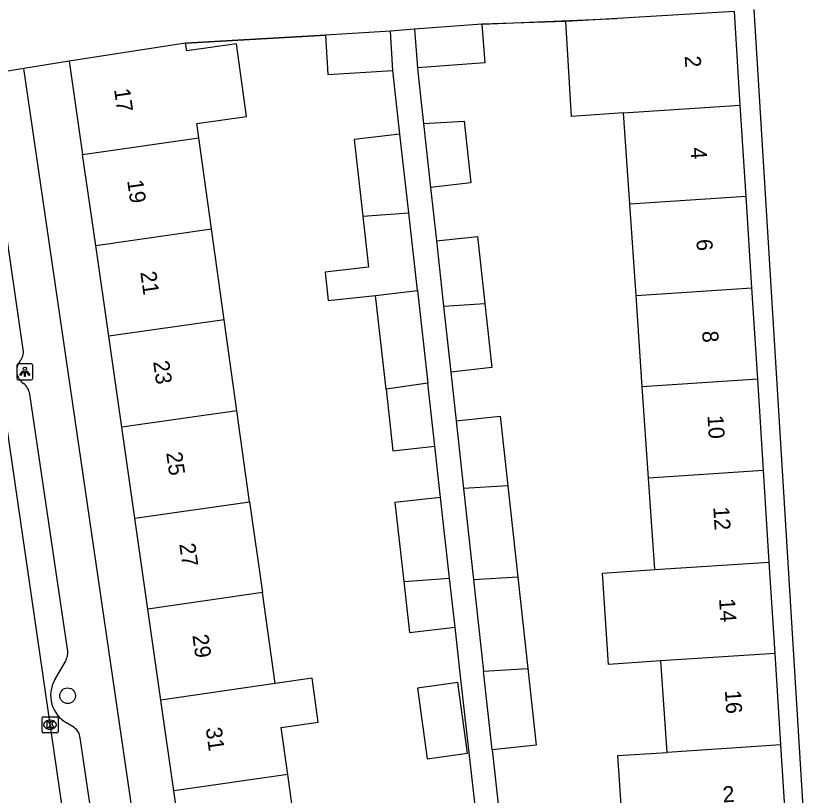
# Model space of a CAD drawing. Extents: x 159053 to 160041, y 380450 to 381422.
# Drawn here: x 159504.8 to 159553.7, y 381120.16 to 381168.96 of the extents above; entities that cross this region are included whole.
import ezdxf

# ---------------------------------------------------------------- set-up
doc = ezdxf.new("R2010")
doc.units = 0
for name, color, linetype in [('IMGEO_Boom', 7, 'Continuous'), ('IMGEO_Kolk', 7, 'Continuous'), ('IMGEO_Lichtpunt', 7, 'Continuous'), ('IMGEO_Muur', 7, 'Continuous'), ('IMGEO_Pand', 7, 'Continuous'), ('IMGEO_Pand_nummerreeks', 7, 'Continuous'), ('IMGEO_Rijbaan_lokaal_open', 7, 'Continuous'), ('IMGEO_Voetpad_op_trap', 7, 'Continuous'), ('IMGEO_Voetpad_open', 7, 'Continuous')]:
    doc.layers.add(name, color=color, linetype=linetype)

msp = doc.modelspace()

# ---------------------------------------------------------------- linework, layer by layer
at = {"layer": 'IMGEO_Boom'}
msp.add_circle((159508.057, 381126.392), 0.489, dxfattribs=at)
at = {"layer": 'IMGEO_Kolk'}
for p, q in [((159506.455, 381124.154), (159506.455, 381125.006)), ((159506.53, 381125.08), (159507.382, 381125.08)), ((159506.943, 381124.86), (159506.968, 381124.86)), ((159507.456, 381125.006), (159507.456, 381124.154)), ((159507.382, 381124.08), (159506.53, 381124.08)), ((159506.966, 381124.3), (159506.941, 381124.3))]:
    msp.add_line(p, q, dxfattribs=at)
for points in [[(159506.455, 381124.154), (159506.455, 381125.006)], [(159506.53, 381125.08), (159507.382, 381125.08)], [(159507.456, 381125.006), (159507.456, 381124.154)], [(159506.776, 381124.78), (159506.899, 381124.78), (159506.899, 381124.629), (159507.029, 381124.78), (159507.193, 381124.78), (159507.047, 381124.629), (159507.2, 381124.38), (159507.048, 381124.38), (159506.963, 381124.544), (159506.899, 381124.477), (159506.899, 381124.38), (159506.776, 381124.38), (159506.776, 381124.78)], [(159507.382, 381124.08), (159506.53, 381124.08)]]:
    msp.add_lwpolyline(points, dxfattribs=at)
for centre, start, end in [((159506.532, 381125.004), 91.552, 178.448), ((159506.532, 381125.004), 91.552, 178.448), ((159507.38, 381125.004), 1.552, 88.448), ((159507.38, 381125.004), 1.552, 88.448), ((159506.532, 381124.156), 181.552, 268.448), ((159506.532, 381124.156), 181.552, 268.448), ((159507.38, 381124.156), 271.552, 358.448), ((159507.38, 381124.156), 271.552, 358.448)]:
    msp.add_arc(centre, 0.0765, start, end, dxfattribs=at)
for centre, major_axis, ratio, start_param, end_param in [((159506.942, 381124.58), (-0.387, 0.002), 0.722429, 4.712389, 7.853982), ((159506.967, 381124.58), (-0.39, 0.002), 0.717154, 1.570796, 4.712389)]:
    msp.add_ellipse(centre, major_axis=major_axis, ratio=ratio, start_param=start_param, end_param=end_param, dxfattribs=at)
at = {"layer": 'IMGEO_Lichtpunt'}
for p, q in [((159504.876, 381147.073), (159504.876, 381146.266)), ((159504.876, 381147.073), (159504.876, 381146.266)), ((159505.778, 381147.168), (159504.97, 381147.168)), ((159505.778, 381147.168), (159504.97, 381147.168)), ((159505.872, 381146.266), (159505.872, 381147.073)), ((159505.872, 381146.266), (159505.872, 381147.073)), ((159504.97, 381146.172), (159505.778, 381146.172)), ((159504.97, 381146.172), (159505.778, 381146.172))]:
    msp.add_line(p, q, dxfattribs=at)
for points in [[(159505.25, 381146.737), (159505.289, 381146.709), (159505.101, 381146.447), (159505.063, 381146.474), (159505.25, 381146.737)], [(159505.352, 381146.689), (159505.399, 381146.689), (159505.399, 381146.367), (159505.352, 381146.367), (159505.352, 381146.689)], [(159505.462, 381146.709), (159505.5, 381146.736), (159505.687, 381146.474), (159505.648, 381146.446), (159505.462, 381146.709)]]:
    msp.add_lwpolyline(points, dxfattribs=at)
msp.add_circle((159505.375, 381146.871), 0.0994, dxfattribs=at)
for centre, start, end in [((159504.97, 381147.073), 90, 180), ((159504.97, 381147.073), 90, 180), ((159505.778, 381147.073), 0, 90), ((159505.778, 381147.073), 0, 90), ((159504.97, 381146.266), 180, 270), ((159504.97, 381146.266), 180, 270), ((159505.778, 381146.266), 270, 0), ((159505.778, 381146.266), 270, 360)]:
    msp.add_arc(centre, 0.0946, start, end, dxfattribs=at)
at = {"layer": 'IMGEO_Muur'}
for points in [[(159533.973, 381168.434), (159542.436, 381168.795)], [(159515.439, 381167.238), (159524.187, 381167.748)]]:
    msp.add_lwpolyline(points, dxfattribs=at)
at = {"layer": 'IMGEO_Pand'}
for points in [[(159549.763, 381169.232), (159542.436, 381168.795), (159539.225, 381168.604)], [(159550.135, 381163.361), (159549.763, 381169.232)], [(159533.973, 381168.434), (159529.754, 381168.12)], [(159533.973, 381168.434), (159534.153, 381166.013), (159529.934, 381165.699)], [(159542.838, 381162.877), (159539.58, 381162.657), (159539.225, 381168.604)], [(159528.243, 381167.998), (159524.187, 381167.748)], [(159528.395, 381165.537), (159528.243, 381167.998)], [(159529.754, 381168.12), (159529.934, 381165.699)], [(159524.187, 381167.748), (159524.339, 381165.286), (159528.395, 381165.537)], [(159515.439, 381167.238), (159508.158, 381166.116)], [(159516.264, 381161.323), (159516.139, 381162.219), (159519.245, 381162.652), (159518.611, 381167.198), (159515.505, 381166.765), (159515.439, 381167.238)], [(159508.158, 381166.116), (159508.995, 381160.278)], [(159542.838, 381162.877), (159550.135, 381163.361)], [(159550.497, 381157.642), (159550.135, 381163.361)], [(159543.227, 381157.16), (159542.838, 381162.877)], [(159530.317, 381162.208), (159532.86, 381162.358), (159533.285, 381158.489), (159530.756, 381158.212)], [(159530.317, 381162.208), (159530.756, 381158.212)], [(159528.842, 381161.542), (159525.977, 381161.221), (159526.517, 381156.405)], [(159529.394, 381156.614), (159528.842, 381161.542)], [(159508.995, 381160.278), (159516.264, 381161.323)], [(159517.058, 381155.627), (159516.264, 381161.323)], [(159509.811, 381154.586), (159508.995, 381160.278)], [(159550.497, 381157.642), (159543.227, 381157.16)], [(159550.86, 381151.923), (159550.497, 381157.642)], [(159543.616, 381151.442), (159543.227, 381157.16)], [(159526.517, 381156.405), (159526.874, 381153.215), (159524.161, 381152.911), (159524.361, 381151.126), (159527.316, 381151.457)], [(159526.517, 381156.405), (159529.394, 381156.614)], [(159529.939, 381151.75), (159529.394, 381156.614)], [(159509.811, 381154.586), (159517.058, 381155.627)], [(159517.853, 381149.932), (159517.058, 381155.627)], [(159531.123, 381154.861), (159533.687, 381155.143), (159534.148, 381150.939)], [(159531.123, 381154.861), (159531.57, 381150.786)], [(159510.626, 381148.894), (159509.811, 381154.586)], [(159543.616, 381151.442), (159550.86, 381151.923)], [(159551.222, 381146.203), (159550.86, 381151.923)], [(159527.316, 381151.457), (159529.939, 381151.75)], [(159527.975, 381145.578), (159527.316, 381151.457)], [(159529.939, 381151.75), (159530.588, 381145.953)], [(159544.005, 381145.724), (159543.616, 381151.442)], [(159531.57, 381150.786), (159534.148, 381150.939)], [(159531.57, 381150.786), (159532.024, 381146.655)], [(159534.148, 381150.939), (159534.587, 381146.936), (159532.024, 381146.655)], [(159517.853, 381149.932), (159510.626, 381148.894)], [(159518.647, 381144.238), (159517.853, 381149.932)], [(159511.442, 381143.203), (159510.626, 381148.894)], [(159530.588, 381145.953), (159527.975, 381145.578)], [(159531.03, 381142.008), (159530.588, 381145.953)], [(159551.222, 381146.203), (159544.005, 381145.724)], [(159551.585, 381140.483), (159551.222, 381146.203)], [(159527.975, 381145.578), (159528.408, 381141.714), (159531.03, 381142.008)], [(159544.394, 381140.006), (159544.005, 381145.724)], [(159518.647, 381144.238), (159511.442, 381143.203)], [(159519.441, 381138.542), (159518.647, 381144.238)], [(159532.359, 381143.597), (159535.113, 381143.899), (159535.593, 381139.527)], [(159532.359, 381143.597), (159532.824, 381139.363)], [(159512.258, 381137.51), (159511.442, 381143.203)], [(159551.585, 381140.483), (159544.394, 381140.006)], [(159551.947, 381134.763), (159551.585, 381140.483)], [(159544.782, 381134.288), (159544.394, 381140.006)], [(159535.593, 381139.527), (159532.824, 381139.363)], [(159532.824, 381139.363), (159533.45, 381133.652)], [(159535.593, 381139.527), (159536.22, 381133.816)], [(159531.388, 381138.809), (159528.531, 381138.489), (159529.084, 381133.555)], [(159531.953, 381133.764), (159531.388, 381138.809)], [(159512.258, 381137.51), (159519.441, 381138.542)], [(159519.441, 381138.542), (159520.236, 381132.848)], [(159513.074, 381131.819), (159512.258, 381137.51)], [(159544.782, 381134.288), (159551.947, 381134.763)], [(159552.31, 381129.044), (159551.947, 381134.763)], [(159545.171, 381128.571), (159541.898, 381128.354), (159541.51, 381134.071), (159544.782, 381134.288)], [(159529.084, 381133.555), (159531.953, 381133.764)], [(159532.299, 381130.679), (159531.953, 381133.764)], [(159536.22, 381133.816), (159533.45, 381133.652)], [(159536.22, 381133.816), (159536.846, 381128.107)], [(159529.084, 381133.555), (159529.442, 381130.359), (159532.299, 381130.679)], [(159533.45, 381133.652), (159534.077, 381127.942)], [(159520.236, 381132.848), (159513.074, 381131.819)], [(159521.03, 381127.153), (159520.236, 381132.848)], [(159513.889, 381126.127), (159513.074, 381131.819)], [(159552.31, 381129.044), (159545.171, 381128.571)], [(159552.672, 381123.324), (159552.31, 381129.044)], [(159545.56, 381122.852), (159545.171, 381128.571)], [(159534.077, 381127.942), (159536.846, 381128.107)], [(159534.619, 381123.006), (159534.077, 381127.942)], [(159536.846, 381128.107), (159537.373, 381123.308), (159534.619, 381123.006)], [(159521.825, 381121.458), (159521.415, 381124.399), (159523.729, 381124.732), (159523.345, 381127.485), (159521.03, 381127.153)], [(159521.03, 381127.153), (159513.889, 381126.127)], [(159530.549, 381122.455), (159533.078, 381122.808), (159532.463, 381127.214), (159529.934, 381126.862), (159530.549, 381122.455)], [(159514.705, 381120.436), (159513.889, 381126.127)], [(159552.672, 381123.324), (159545.56, 381122.852)], [(159550.953, 381117.314), (159553.044, 381117.453), (159552.672, 381123.324)], [(159542.849, 381117.078), (159542.479, 381122.648), (159545.56, 381122.852)], [(159521.825, 381121.458), (159514.705, 381120.436)], [(159522.57, 381116.116), (159521.825, 381121.458)], [(159517.211, 381114.836), (159515.542, 381114.597), (159514.705, 381120.436)]]:
    msp.add_lwpolyline(points, dxfattribs=at)
at = {"layer": 'IMGEO_Rijbaan_lokaal_open'}
msp.add_lwpolyline([(159509.667, 381105.969), (159500.704, 381167.556)], dxfattribs=at)
at = {"layer": 'IMGEO_Voetpad_op_trap'}
msp.add_lwpolyline([(159550.971, 381169.356), (159554.244, 381116.384)], dxfattribs=at)
at = {"layer": 'IMGEO_Voetpad_open'}
for points in [[(159539.225, 381168.604), (159533.973, 381168.434)], [(159529.754, 381168.12), (159528.243, 381167.998)], [(159524.187, 381167.748), (159515.439, 381167.238)], [(159508.158, 381166.116), (159505.308, 381165.647)], [(159505.308, 381165.647), (159502.772, 381165.23)], [(159513.151, 381111.974), (159505.308, 381165.647)], [(159528.842, 381161.542), (159528.395, 381165.537)], [(159529.934, 381165.699), (159530.025, 381164.867), (159530.317, 381162.208)], [(159505.28, 381148.066), (159502.772, 381165.23)], [(159530.756, 381158.212), (159531.123, 381154.861)], [(159532.024, 381146.655), (159532.359, 381143.597)], [(159508.05, 381129.303), (159505.691, 381145.274)], [(159531.388, 381138.809), (159531.03, 381142.008)], [(159533.608, 381118.989), (159533.179, 381122.819), (159532.642, 381127.619), (159532.299, 381130.679)], [(159507.248, 381127.386), (159507.913, 381128.536)], [(159508.458, 381124.402), (159508.021, 381124.68)], [(159511.034, 381108.925), (159508.839, 381123.764)], [(159534.619, 381123.006), (159535.054, 381119.038)]]:
    msp.add_lwpolyline(points, dxfattribs=at)
for centre, radius, start, end in [((159504.352, 381147.939), 0.936, 318.7178, 7.8132), ((159505.838, 381146.745), 0.971, 143.6218, 235.9486), ((159504.618, 381145.087), 1.089, 9.8797, 51.6427), ((159506.856, 381129.121), 1.208, 331.0613, 8.6842), ((159508.957, 381126.411), 1.967, 150.2825, 241.6027), ((159508.005, 381123.699), 0.837, 4.4775, 57.212)]:
    msp.add_arc(centre, radius, start, end, dxfattribs=at)

# ---------------------------------------------------------------- texts
at = {"layer": 'IMGEO_Pand_nummerreeks'}
for s, rotation, p in [('2', 273.6266, (159546.654, 381166.431)), ('17', 278.1587, (159510.958, 381164.346)), ('4', 273.6257, (159547.017, 381160.691)), ('19', 278.1564, (159511.775, 381158.636)), ('6', 273.6257, (159547.381, 381154.952)), ('21', 278.1564, (159512.597, 381152.904)), ('8', 273.6257, (159547.744, 381149.21)), ('23', 278.1564, (159513.399, 381147.306)), ('10', 273.6257, (159548.079, 381143.932)), ('25', 278.1564, (159514.217, 381141.596)), ('12', 273.6257, (159548.443, 381138.2)), ('27', 278.1564, (159515.036, 381135.886)), ('14', 273.6257, (159548.806, 381132.458)), ('29', 278.1564, (159515.854, 381130.176)), ('16', 273.6257, (159549.17, 381126.72)), ('31', 278.1564, (159516.689, 381124.354)), ('2', 3.7953, (159549.059, 381119.714))]:
    msp.add_text(s, height=1, rotation=rotation, dxfattribs=at).set_placement(p)

doc.saveas('drawing.dxf')
